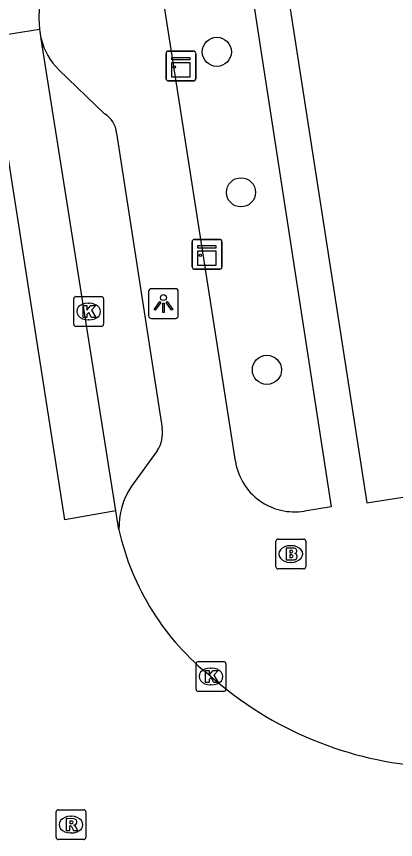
# Model space of a CAD drawing. Extents: x 160077 to 160945, y 386481 to 387498.
# Drawn here: x 160544.32 to 160557.04, y 387279.14 to 387306.75 of the extents above; entities that cross this region are included whole.
import ezdxf

# ---------------------------------------------------------------- set-up
doc = ezdxf.new("R2010")
doc.units = 0
for name, color, linetype in [('IMGEO_Boom', 7, 'Continuous'), ('IMGEO_Brandkraan', 7, 'Continuous'), ('IMGEO_Kast', 7, 'Continuous'), ('IMGEO_Kolk', 7, 'Continuous'), ('IMGEO_Lichtpunt', 7, 'Continuous'), ('IMGEO_Pand', 7, 'Continuous'), ('IMGEO_Rijbaan_lokaal_gesloten', 7, 'Continuous'), ('IMGEO_Rijbaan_lokaal_open', 7, 'Continuous'), ('IMGEO_Rioolput', 7, 'Continuous'), ('IMGEO_Voetpad_open', 7, 'Continuous')]:
    doc.layers.add(name, color=color, linetype=linetype)

msp = doc.modelspace()

# ---------------------------------------------------------------- linework, layer by layer
at = {"layer": 'IMGEO_Boom'}
for centre in [(160551.043, 387305.567), (160551.854, 387300.852), (160552.724, 387294.895)]:
    msp.add_circle(centre, 0.489, dxfattribs=at)
at = {"layer": 'IMGEO_Brandkraan'}
for p, q in [((160553.024, 387288.291), (160553.024, 387289.143)), ((160553.099, 387289.217), (160553.951, 387289.217)), ((160554.025, 387289.143), (160554.025, 387288.291)), ((160553.512, 387288.997), (160553.537, 387288.997)), ((160553.535, 387288.437), (160553.51, 387288.437)), ((160553.951, 387288.217), (160553.099, 387288.217))]:
    msp.add_line(p, q, dxfattribs=at)
for points in [[(160553.024, 387288.291), (160553.024, 387289.143)], [(160553.099, 387289.217), (160553.951, 387289.217)], [(160554.025, 387289.143), (160554.025, 387288.291)], [(160553.372, 387288.917), (160553.372, 387288.517), (160553.585, 387288.517)], [(160553.603, 387288.917), (160553.372, 387288.917)], [(160553.551, 387288.836), (160553.497, 387288.836), (160553.497, 387288.76)], [(160553.497, 387288.76), (160553.55, 387288.76)], [(160553.559, 387288.684), (160553.497, 387288.684), (160553.497, 387288.603)], [(160553.497, 387288.603), (160553.559, 387288.603)], [(160553.951, 387288.217), (160553.099, 387288.217)]]:
    msp.add_lwpolyline(points, dxfattribs=at)
for centre, radius, start, end in [((160553.101, 387289.141), 0.0765, 91.552, 178.448), ((160553.101, 387289.141), 0.0765, 91.552, 178.448), ((160553.949, 387289.141), 0.0765, 1.552, 88.448), ((160553.949, 387289.141), 0.0765, 1.552, 88.448), ((160553.607, 387288.772), 0.145, 59.4692, 91.5367), ((160553.632, 387288.819), 0.0922, 285.5137, 58.1501), ((160553.552, 387288.798), 0.0379, 267.8285, 90.9355), ((160553.56, 387288.643), 0.0404, 269.8759, 90.5077), ((160553.637, 387288.627), 0.105, 301.3115, 78.989), ((160553.101, 387288.293), 0.0765, 181.552, 268.448), ((160553.101, 387288.293), 0.0765, 181.552, 268.448), ((160553.591, 387288.768), 0.251, 268.6676, 293.5347), ((160553.949, 387288.293), 0.0765, 271.552, 358.448), ((160553.949, 387288.293), 0.0765, 271.552, 358.448)]:
    msp.add_arc(centre, radius, start, end, dxfattribs=at)
for centre, major_axis, ratio, start_param, end_param in [((160553.511, 387288.717), (-0.387, 0.002), 0.722429, 4.712389, 7.853982), ((160553.536, 387288.717), (-0.39, 0.002), 0.717154, 1.570796, 4.712389)]:
    msp.add_ellipse(centre, major_axis=major_axis, ratio=ratio, start_param=start_param, end_param=end_param, dxfattribs=at)
at = {"layer": 'IMGEO_Kast'}
for p, q in [((160549.337, 387304.666), (160549.337, 387305.507)), ((160549.337, 387305.507), (160549.337, 387304.666)), ((160549.412, 387305.591), (160550.253, 387305.591)), ((160550.253, 387305.591), (160549.412, 387305.591)), ((160550.337, 387305.516), (160550.337, 387304.675)), ((160550.337, 387304.675), (160550.337, 387305.516)), ((160550.262, 387304.591), (160549.421, 387304.591)), ((160549.421, 387304.591), (160550.262, 387304.591)), ((160550.214, 387298.348), (160550.214, 387299.189)), ((160550.214, 387299.189), (160550.214, 387298.348)), ((160550.289, 387299.273), (160551.13, 387299.273)), ((160551.13, 387299.273), (160550.289, 387299.273)), ((160551.214, 387299.198), (160551.214, 387298.357)), ((160551.214, 387298.357), (160551.214, 387299.198)), ((160551.139, 387298.273), (160550.298, 387298.273)), ((160550.298, 387298.273), (160551.139, 387298.273))]:
    msp.add_line(p, q, dxfattribs=at)
for points in [[(160549.532, 387305.381), (160550.132, 387305.381), (160550.132, 387305.296), (160549.532, 387305.296), (160549.532, 387305.381)], [(160549.532, 387305.206), (160550.132, 387305.206), (160550.132, 387304.717), (160549.532, 387304.717), (160549.532, 387305.206)], [(160550.409, 387299.063), (160551.009, 387299.063), (160551.009, 387298.978), (160550.409, 387298.978), (160550.409, 387299.063)], [(160550.409, 387298.888), (160551.009, 387298.888), (160551.009, 387298.399), (160550.409, 387298.399), (160550.409, 387298.888)]]:
    msp.add_lwpolyline(points, dxfattribs=at)
for centre in [(160549.616, 387305.055), (160550.493, 387298.737)]:
    msp.add_circle(centre, 0.0377, dxfattribs=at)
for centre, start, end in [((160549.415, 387305.513), 92.4484, 184.2845), ((160549.415, 387305.513), 92.4484, 184.2845), ((160550.259, 387305.513), 2.4484, 94.2845), ((160550.259, 387305.513), 2.4484, 94.2845), ((160549.415, 387304.669), 182.4484, 274.2845), ((160549.415, 387304.669), 182.4484, 274.2845), ((160550.259, 387304.669), 272.4484, 4.2845), ((160550.259, 387304.669), 272.4484, 4.2845), ((160550.292, 387299.195), 92.4484, 184.2845), ((160550.292, 387299.195), 92.4484, 184.2845), ((160551.136, 387299.195), 2.4484, 94.2845), ((160551.136, 387299.195), 2.4484, 94.2845), ((160550.292, 387298.351), 182.4484, 274.2845), ((160550.292, 387298.351), 182.4484, 274.2845), ((160551.136, 387298.351), 272.4484, 4.2845), ((160551.136, 387298.351), 272.4484, 4.2845)]:
    msp.add_arc(centre, 0.0779, start, end, dxfattribs=at)
at = {"layer": 'IMGEO_Kolk'}
for p, q in [((160546.239, 387296.427), (160546.239, 387297.279)), ((160546.314, 387297.353), (160547.166, 387297.353)), ((160546.727, 387297.133), (160546.752, 387297.133)), ((160547.24, 387297.279), (160547.24, 387296.427)), ((160546.75, 387296.573), (160546.725, 387296.573)), ((160547.166, 387296.353), (160546.314, 387296.353)), ((160550.346, 387284.181), (160550.346, 387285.033)), ((160550.421, 387285.107), (160551.273, 387285.107)), ((160551.347, 387285.033), (160551.347, 387284.181)), ((160550.834, 387284.887), (160550.859, 387284.887)), ((160550.857, 387284.327), (160550.832, 387284.327)), ((160551.273, 387284.107), (160550.421, 387284.107))]:
    msp.add_line(p, q, dxfattribs=at)
for points in [[(160546.239, 387296.427), (160546.239, 387297.279)], [(160546.314, 387297.353), (160547.166, 387297.353)], [(160547.24, 387297.279), (160547.24, 387296.427)], [(160546.56, 387297.053), (160546.683, 387297.053), (160546.683, 387296.902), (160546.813, 387297.053), (160546.977, 387297.053), (160546.831, 387296.902), (160546.984, 387296.653), (160546.832, 387296.653), (160546.747, 387296.817), (160546.683, 387296.75), (160546.683, 387296.653), (160546.56, 387296.653), (160546.56, 387297.053)], [(160547.166, 387296.353), (160546.314, 387296.353)], [(160550.346, 387284.181), (160550.346, 387285.033)], [(160550.421, 387285.107), (160551.273, 387285.107)], [(160551.347, 387285.033), (160551.347, 387284.181)], [(160550.667, 387284.807), (160550.79, 387284.807), (160550.79, 387284.656), (160550.92, 387284.807), (160551.084, 387284.807), (160550.938, 387284.656), (160551.091, 387284.407), (160550.939, 387284.407), (160550.854, 387284.571), (160550.79, 387284.504), (160550.79, 387284.407), (160550.667, 387284.407), (160550.667, 387284.807)], [(160551.273, 387284.107), (160550.421, 387284.107)]]:
    msp.add_lwpolyline(points, dxfattribs=at)
for centre, start, end in [((160546.316, 387297.277), 91.552, 178.448), ((160546.316, 387297.277), 91.552, 178.448), ((160547.164, 387297.277), 1.552, 88.448), ((160547.164, 387297.277), 1.552, 88.448), ((160546.316, 387296.429), 181.552, 268.448), ((160546.316, 387296.429), 181.552, 268.448), ((160547.164, 387296.429), 271.552, 358.448), ((160547.164, 387296.429), 271.552, 358.448), ((160550.423, 387285.031), 91.552, 178.448), ((160550.423, 387285.031), 91.552, 178.448), ((160551.271, 387285.031), 1.552, 88.448), ((160551.271, 387285.031), 1.552, 88.448), ((160550.423, 387284.183), 181.552, 268.448), ((160550.423, 387284.183), 181.552, 268.448), ((160551.271, 387284.183), 271.552, 358.448), ((160551.271, 387284.183), 271.552, 358.448)]:
    msp.add_arc(centre, 0.0765, start, end, dxfattribs=at)
for centre, major_axis, ratio, start_param, end_param in [((160546.726, 387296.853), (-0.387, 0.002), 0.722429, 4.712389, 7.853982), ((160546.751, 387296.853), (-0.39, 0.002), 0.717154, 1.570796, 4.712389), ((160550.833, 387284.607), (-0.387, 0.002), 0.722429, 4.712389, 7.853982), ((160550.858, 387284.607), (-0.39, 0.002), 0.717154, 1.570796, 4.712389)]:
    msp.add_ellipse(centre, major_axis=major_axis, ratio=ratio, start_param=start_param, end_param=end_param, dxfattribs=at)
at = {"layer": 'IMGEO_Lichtpunt'}
for p, q in [((160548.751, 387297.523), (160548.751, 387296.716)), ((160548.751, 387297.523), (160548.751, 387296.716)), ((160549.653, 387297.618), (160548.845, 387297.618)), ((160549.653, 387297.618), (160548.845, 387297.618)), ((160549.747, 387296.716), (160549.747, 387297.523)), ((160549.747, 387296.716), (160549.747, 387297.523)), ((160548.845, 387296.622), (160549.653, 387296.622)), ((160548.845, 387296.622), (160549.653, 387296.622))]:
    msp.add_line(p, q, dxfattribs=at)
for points in [[(160549.125, 387297.187), (160549.164, 387297.159), (160548.976, 387296.897), (160548.938, 387296.924), (160549.125, 387297.187)], [(160549.227, 387297.139), (160549.274, 387297.139), (160549.274, 387296.817), (160549.227, 387296.817), (160549.227, 387297.139)], [(160549.337, 387297.159), (160549.375, 387297.186), (160549.562, 387296.924), (160549.523, 387296.896), (160549.337, 387297.159)]]:
    msp.add_lwpolyline(points, dxfattribs=at)
msp.add_circle((160549.25, 387297.321), 0.0994, dxfattribs=at)
for centre, start, end in [((160548.845, 387297.523), 90, 180), ((160548.845, 387297.523), 90, 180), ((160549.653, 387297.523), 0, 90), ((160549.653, 387297.523), 0, 90), ((160548.845, 387296.716), 180, 270), ((160548.845, 387296.716), 180, 270), ((160549.653, 387296.716), 270, 0), ((160549.653, 387296.716), 270, 360)]:
    msp.add_arc(centre, 0.0946, start, end, dxfattribs=at)
at = {"layer": 'IMGEO_Pand'}
msp.add_lwpolyline([(160557.982, 387311.096), (160553.004, 387310.263), (160556.074, 387290.431), (160561.999, 387291.358)], dxfattribs=at)
at = {"layer": 'IMGEO_Rijbaan_lokaal_gesloten'}
for points in [[(160547.656, 387290.171), (160545.941, 387289.862), (160543.4, 387306.058), (160545.088, 387306.33)], [(160547.656, 387290.171), (160545.146, 387306.005)]]:
    msp.add_lwpolyline(points, dxfattribs=at)
msp.add_arc((160547.219, 387306.543), 2.141, 185.6978, 194.5394, dxfattribs=at)
at = {"layer": 'IMGEO_Rijbaan_lokaal_open'}
msp.add_lwpolyline([(160547.758, 387289.53), (160547.656, 387290.171)], dxfattribs=at)
for centre, radius, start, end in [((160549.864, 387306.738), 4.794, 119.223, 184.8862), ((160556.251, 387291.428), 8.702, 192.5988, 231.6147), ((160558.902, 387293.746), 12.182, 228.607, 266.6154)]:
    msp.add_arc(centre, radius, start, end, dxfattribs=at)
at = {"layer": 'IMGEO_Rioolput'}
for p, q in [((160545.646, 387279.211), (160545.646, 387280.063)), ((160545.721, 387280.137), (160546.573, 387280.137)), ((160546.647, 387280.063), (160546.647, 387279.211)), ((160546.134, 387279.917), (160546.159, 387279.917)), ((160546.157, 387279.357), (160546.132, 387279.357)), ((160546.573, 387279.137), (160545.721, 387279.137))]:
    msp.add_line(p, q, dxfattribs=at)
for points in [[(160545.646, 387279.211), (160545.646, 387280.063)], [(160545.721, 387280.137), (160546.573, 387280.137)], [(160546.647, 387280.063), (160546.647, 387279.211)], [(160546.235, 387279.835), (160545.983, 387279.837), (160545.983, 387279.437)], [(160546.161, 387279.756), (160546.107, 387279.756), (160546.107, 387279.675)], [(160545.983, 387279.437), (160546.107, 387279.437), (160546.107, 387279.599), (160546.118, 387279.599)], [(160546.107, 387279.675), (160546.159, 387279.675)], [(160546.165, 387279.57), (160546.236, 387279.437), (160546.376, 387279.437), (160546.311, 387279.563)], [(160546.573, 387279.137), (160545.721, 387279.137)]]:
    msp.add_lwpolyline(points, dxfattribs=at)
for centre, radius, start, end in [((160545.723, 387280.061), 0.0765, 91.552, 178.448), ((160545.723, 387280.061), 0.0765, 91.552, 178.448), ((160546.571, 387280.061), 0.0765, 1.552, 88.448), ((160546.571, 387280.061), 0.0765, 1.552, 88.448), ((160546.167, 387279.66), 0.0964, 77.0061, 93.1865), ((160546.181, 387279.717), 0.0378, 276.6634, 79.6772), ((160546.234, 387279.725), 0.109, 350.3612, 89.416), ((160546.117, 387279.546), 0.0533, 26.0293, 88.6989), ((160546.143, 387279.864), 0.19, 274.7715, 282.9687), ((160546.232, 387279.725), 0.112, 277.5842, 350.9817), ((160546.216, 387279.51), 0.108, 29.5134, 73.7905), ((160545.723, 387279.213), 0.0765, 181.552, 268.448), ((160545.723, 387279.213), 0.0765, 181.552, 268.448), ((160546.571, 387279.213), 0.0765, 271.552, 358.448), ((160546.571, 387279.213), 0.0765, 271.552, 358.448)]:
    msp.add_arc(centre, radius, start, end, dxfattribs=at)
for centre, major_axis, ratio, start_param, end_param in [((160546.133, 387279.637), (-0.387, 0.002), 0.722429, 4.712389, 7.853982), ((160546.158, 387279.637), (-0.39, 0.002), 0.717154, 1.570796, 4.712389)]:
    msp.add_ellipse(centre, major_axis=major_axis, ratio=ratio, start_param=start_param, end_param=end_param, dxfattribs=at)
at = {"layer": 'IMGEO_Voetpad_open'}
for points in [[(160550.927, 387310.004), (160551.821, 387310.131), (160554.878, 387290.297)], [(160551.665, 387291.831), (160549.175, 387307.804)], [(160545.744, 387304.961), (160547.276, 387303.488)], [(160547.673, 387302.842), (160549.207, 387292.935)], [(160549.043, 387292.182), (160548.174, 387290.993)], [(160554.878, 387290.297), (160553.984, 387290.159)]]:
    msp.add_lwpolyline(points, dxfattribs=at)
for centre, radius, start, end in [((160547.316, 387306.555), 2.239, 194.2161, 225.3918), ((160546.875, 387302.796), 0.799, 3.2629, 59.8828), ((160548.127, 387292.776), 1.092, 327.0511, 8.3752), ((160553.651, 387292.141), 2.01, 188.8805, 279.5363), ((160550.285, 387289.602), 2.528, 146.6219, 181.6322)]:
    msp.add_arc(centre, radius, start, end, dxfattribs=at)

doc.saveas('drawing.dxf')
